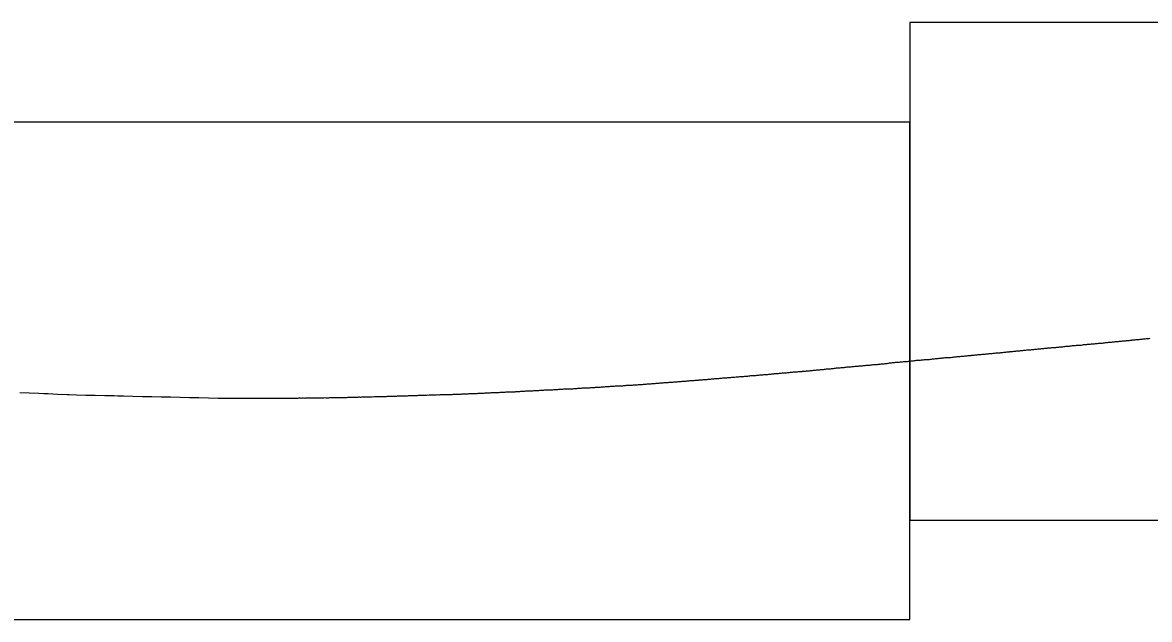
# Model space of a CAD drawing. Extents: x 2898 to 49495, y -15038 to -13538.
# Drawn here: x 42583 to 43716, y -14488 to -13888 of the extents above; entities that cross this region are included whole.
import ezdxf

# ---------------------------------------------------------------- set-up
doc = ezdxf.new("R2010")
doc.units = 0
doc.layers.add('RD_DDB_Profile_EX', color=7, linetype='Continuous')
doc.layers.add('RD_SHT_ShtClip', color=7, linetype='Continuous')

msp = doc.modelspace()

# ---------------------------------------------------------------- linework, layer by layer
at = {"layer": 'RD_DDB_Profile_EX'}
for points in [[(43589, -14218), (43590, -14217.8), (43591, -14217.7), (43592, -14217.7), (43593, -14217.6), (43594, -14217.4), (43594.3, -14217.4), (43595, -14217.4), (43596, -14217.3), (43597, -14217.3), (43598, -14217.1), (43599, -14217.1), (43600, -14217), (43601, -14216.9), (43602, -14216.8), (43603, -14216.7), (43604, -14216.5), (43605, -14216.4), (43606, -14216.3), (43607, -14216.3), (43608, -14216.1), (43609, -14216.1), (43610, -14216), (43611, -14215.9), (43612, -14215.8), (43613.3, -14215.7), (43614, -14215.6), (43615, -14215.5), (43616, -14215.4), (43617, -14215.3), (43618, -14215.2), (43619, -14215.1), (43620, -14215), (43621, -14215), (43622, -14215), (43623, -14214.8), (43624, -14214.7), (43625, -14214.6), (43626, -14214.5), (43627, -14214.4), (43628, -14214.3), (43629, -14214.3), (43630, -14214.1), (43631, -14214), (43632.2, -14213.9), (43633, -14213.8), (43634, -14213.7), (43635, -14213.7), (43636, -14213.6), (43637, -14213.5), (43638, -14213.3), (43639, -14213.2), (43640, -14213.1), (43641, -14213.1), (43641.7, -14213.1), (43642, -14213.1), (43643, -14212.8), (43644, -14212.8), (43645, -14212.8), (43646, -14212.7), (43647, -14212.6), (43648, -14212.6), (43649, -14212.5), (43650, -14212.2), (43651.2, -14212.1), (43652, -14212.1), (43653, -14212), (43654, -14211.9), (43655, -14211.8), (43656, -14211.8), (43657, -14211.6), (43658, -14211.5), (43659, -14211.4), (43660, -14211.3), (43660.6, -14211.3), (43661, -14211.3), (43662, -14211.2), (43663, -14211.2), (43664, -14211), (43665, -14210.9), (43666, -14210.8), (43667, -14210.7), (43668, -14210.6), (43669, -14210.6), (43670.1, -14210.4), (43671, -14210.3), (43672, -14210.2), (43673, -14210.1), (43674, -14210.1), (43675, -14209.8), (43676, -14209.8), (43677, -14209.7), (43678, -14209.6), (43679, -14209.5), (43679.6, -14209.4), (43680, -14209.4), (43681, -14209.4), (43682, -14209.2), (43683, -14209.2), (43684, -14209.1), (43685, -14209)], [(43685, -14209), (43686, -14208.8), (43687, -14208.7), (43688, -14208.6), (43689, -14208.5), (43690, -14208.4), (43691, -14208.4), (43692, -14208.3), (43693, -14208.2), (43694, -14208), (43695, -14208), (43696, -14207.9), (43697, -14207.8), (43698, -14207.6), (43698.5, -14207.6), (43699, -14207.5), (43700, -14207.5), (43701, -14207.4), (43702, -14207.3), (43703, -14207.2), (43704, -14207.1), (43705, -14207), (43706, -14206.9), (43707, -14206.8), (43708, -14206.7), (43709, -14206.6), (43710, -14206.5), (43711, -14206.4), (43712, -14206.3), (43713, -14206.2), (43714, -14206.2), (43715, -14206), (43716, -14205.9), (43717, -14205.8)], [(43399.5, -14236), (43400.5, -14235.9), (43401.5, -14235.7), (43402.5, -14235.7), (43403.5, -14235.6), (43404.5, -14235.5), (43404.9, -14235.5), (43405.5, -14235.4), (43406.5, -14235.3), (43407.5, -14235.2), (43408.5, -14235.1), (43409.5, -14235.1), (43410.5, -14234.9), (43411.5, -14234.9), (43412.5, -14234.7), (43413.5, -14234.6), (43414.5, -14234.5), (43415.5, -14234.5), (43416.5, -14234.4), (43417.5, -14234.3), (43418.5, -14234.2), (43419.5, -14234.1), (43420.5, -14234), (43421.5, -14233.9), (43422.5, -14233.8), (43423.5, -14233.7), (43423.8, -14233.7), (43424.5, -14233.6), (43425.5, -14233.5), (43426.5, -14233.5), (43427.5, -14233.4), (43428.5, -14233.3), (43429.5, -14233.2), (43430.5, -14233.1), (43431.5, -14233), (43432.5, -14232.9), (43433.5, -14232.9), (43434.5, -14232.7), (43435.5, -14232.7), (43436.5, -14232.5), (43437.5, -14232.4), (43438.5, -14232.3), (43439.5, -14232.2), (43440.5, -14232.3), (43441.5, -14232.2), (43442.5, -14232.1), (43442.8, -14232.1), (43443.5, -14232), (43444.5, -14231.8), (43445.5, -14231.7), (43446.5, -14231.6), (43447.5, -14231.6), (43448.5, -14231.4), (43449.5, -14231.4), (43450.5, -14231.3), (43451.5, -14231.3), (43452.5, -14231.2), (43453.5, -14231), (43454, -14230.7), (43455, -14230.6), (43456.1, -14230.5), (43457, -14230.4), (43458, -14230.3), (43459, -14230.2), (43460, -14230.1), (43461, -14230), (43461.7, -14230), (43462, -14230), (43463, -14229.9), (43464, -14229.8), (43465, -14229.7), (43466, -14229.6), (43467, -14229.5), (43468, -14229.4), (43469, -14229.2), (43470, -14229.1), (43471.2, -14229.1), (43472, -14229.1), (43473, -14229.1), (43474, -14228.8), (43475, -14228.8), (43476, -14228.7), (43477, -14228.5), (43478, -14228.4), (43479, -14228.4), (43480, -14228.3), (43480.7, -14228.2), (43481, -14228.1), (43482, -14228), (43483, -14227.9), (43484, -14227.9), (43485, -14227.8), (43486, -14227.7), (43487, -14227.6), (43488, -14227.5), (43489, -14227.4), (43490.1, -14227.3), (43491, -14227.3), (43492, -14227.2), (43493, -14227.1), (43494, -14227)], [(43494, -14227), (43495, -14227), (43496, -14226.9), (43497, -14226.7), (43498, -14226.6), (43499, -14226.5), (43499.6, -14226.4), (43500, -14226.4), (43501, -14226.3), (43502, -14226.2), (43503, -14226.1), (43504, -14226), (43505, -14225.9), (43506, -14225.8), (43507.2, -14225.7), (43508, -14225.6), (43509.1, -14225.5), (43510, -14225.4), (43511, -14225.3), (43512, -14225.3), (43513, -14225.2), (43514, -14225), (43515, -14225), (43516, -14225), (43517, -14225), (43518, -14224.8), (43518.6, -14224.7), (43519, -14224.7), (43520, -14224.6), (43521, -14224.5), (43522, -14224.4), (43523, -14224.2), (43524, -14224.1), (43525, -14224.1), (43526, -14224), (43527, -14223.9), (43528, -14223.7), (43529, -14223.7), (43530, -14223.8), (43531, -14223.4), (43532, -14223.4), (43533, -14223.4), (43534, -14223.3), (43535, -14223.2), (43536, -14223.1), (43537, -14223), (43537.5, -14222.9), (43538, -14222.9), (43539, -14222.8), (43540, -14222.7), (43541, -14222.6), (43542, -14222.6), (43543, -14222.4), (43544, -14222.3), (43545, -14222.2), (43546, -14222.1), (43547, -14222), (43548, -14221.9), (43549, -14221.9), (43550, -14221.8), (43551, -14221.7), (43552, -14221.6), (43553, -14221.5), (43554, -14221.4), (43555, -14221.3), (43556, -14221.2), (43556.4, -14221.2), (43557, -14221.2), (43558, -14221), (43559, -14220.9), (43560, -14220.9), (43561, -14220.7), (43562, -14220.6), (43563, -14220.5), (43564, -14220.4), (43565, -14220.3), (43566, -14220.3), (43567, -14220.2), (43568, -14220.1), (43569, -14220), (43570, -14219.9), (43571, -14219.7), (43572, -14219.7), (43573, -14219.6), (43574, -14219.5), (43575, -14219.3), (43575.4, -14219.3), (43576, -14219.2), (43577, -14219.1), (43578, -14219.1), (43579, -14219), (43580, -14218.9), (43581, -14218.8), (43582, -14218.7), (43583, -14218.6), (43584, -14218.5), (43585, -14218.5), (43586, -14218.3), (43587, -14218.2), (43588, -14218.2), (43589, -14218)], [(43304.5, -14244.4), (43305.5, -14244.4), (43306.5, -14244.3), (43307.5, -14244.2), (43308.5, -14244.1), (43309.5, -14244), (43310.2, -14243.9), (43310.5, -14243.9), (43311.5, -14243.9), (43312.5, -14243.8), (43313.5, -14243.7), (43314.5, -14243.6), (43315.5, -14243.4), (43316.5, -14243.4), (43317.5, -14243.3), (43318.5, -14243.2), (43319.6, -14243.1), (43320.5, -14243.1), (43321.5, -14243), (43322.5, -14242.9), (43323.5, -14242.9), (43324.5, -14242.7), (43325.5, -14242.6), (43326.5, -14242.5), (43327.5, -14242.5), (43328.5, -14242.4), (43329.1, -14242.3), (43329.5, -14242.3), (43330.5, -14242.2), (43331.5, -14242.1), (43332.5, -14242.1), (43333.5, -14242), (43334.5, -14241.9), (43335.5, -14241.8), (43336.5, -14241.7), (43337.5, -14241.6), (43338.6, -14241.5), (43339.5, -14241.4), (43340.5, -14241.3), (43341.5, -14241.2), (43342.5, -14241.1), (43343.5, -14241.1), (43344.5, -14241), (43345.5, -14240.8), (43346.5, -14240.8), (43347.5, -14240.7), (43348.1, -14240.7), (43348.5, -14240.6), (43349.5, -14240.5), (43350.5, -14240.4), (43351.5, -14240.4), (43352.5, -14240.3), (43353.5, -14240.2), (43354.5, -14240.1), (43355.5, -14240), (43356.5, -14239.9), (43357.5, -14239.8), (43358.5, -14239.7), (43359.5, -14239.6), (43360.5, -14239.5), (43361.5, -14239.5), (43362.5, -14239.4), (43363.5, -14239.3), (43364.5, -14239.3), (43365.5, -14239.1), (43366.5, -14239.1), (43367, -14239.1), (43367.5, -14239), (43368.5, -14238.9), (43369.5, -14238.9), (43370.5, -14238.8), (43371.5, -14238.7), (43372.5, -14238.5), (43373.5, -14238.4), (43374.5, -14238.4), (43375.5, -14238.3), (43376.5, -14238.2), (43377.5, -14238.1), (43378.5, -14238), (43379.5, -14237.9), (43380.5, -14237.8), (43381.5, -14237.7), (43382.5, -14237.6), (43383.5, -14237.5), (43384.5, -14237.5), (43385.5, -14237.3), (43385.9, -14237.3), (43386.5, -14237.3), (43387.5, -14237.2), (43388.5, -14237.1), (43389.5, -14237), (43390.5, -14236.9), (43391.5, -14236.7), (43392.5, -14236.7), (43393.5, -14236.6), (43394.5, -14236.5), (43395.5, -14236.4), (43396.5, -14236.3), (43397.5, -14236.2), (43398.5, -14236.1), (43399.5, -14236)], [(43207.5, -14252.1), (43208.5, -14252), (43209.5, -14252), (43210.5, -14251.9), (43211.5, -14251.7), (43212.5, -14251.7), (43213.5, -14251.7), (43214.5, -14251.6), (43215.5, -14251.5), (43216.5, -14251.4), (43217.5, -14251.3), (43218.5, -14251.2), (43219.5, -14251.2), (43220.5, -14251.1), (43221.5, -14251), (43222.5, -14250.9), (43223.5, -14250.9), (43224.5, -14250.7), (43224.9, -14250.7), (43225.5, -14250.6), (43226.5, -14250.6), (43227.5, -14250.5), (43228.5, -14250.4), (43229.5, -14250.4), (43230.5, -14250.3), (43231.5, -14250.3), (43232.5, -14250.2), (43233.5, -14250.1), (43234.5, -14250), (43235.5, -14249.9), (43236.5, -14249.9), (43237.5, -14249.8), (43238.5, -14249.7), (43239.5, -14249.6), (43240.5, -14249.6), (43241.5, -14249.5), (43242.5, -14249.4), (43243.5, -14249.3), (43243.9, -14249.3), (43244.5, -14249.3), (43245.5, -14249.2), (43246.5, -14249.1), (43247.5, -14249), (43248.5, -14248.9), (43249.5, -14248.9), (43250.5, -14248.8), (43251.5, -14248.7), (43252.5, -14248.6), (43253.5, -14248.5), (43254.5, -14248.4), (43255.5, -14248.4), (43256.5, -14248.3), (43257.5, -14248.2), (43258.5, -14248.2), (43259.5, -14248.1), (43260.5, -14248.1), (43261.5, -14248), (43262.5, -14247.9), (43262.8, -14247.8), (43263.5, -14247.7), (43264.5, -14247.6), (43265.5, -14247.6), (43266.5, -14247.5), (43267.5, -14247.4), (43268.5, -14247.3), (43269.5, -14247.2), (43270.5, -14247.2), (43271.5, -14247.1), (43272.5, -14247), (43273.5, -14247), (43274.5, -14246.9), (43275.5, -14246.8), (43276.5, -14246.6), (43277.5, -14246.6), (43278.5, -14246.5), (43279.5, -14246.4), (43280.5, -14246.3), (43281.8, -14246.2), (43282.5, -14246.2), (43283.5, -14246.1), (43284.5, -14246), (43285.5, -14245.9), (43286.5, -14245.8), (43287.5, -14245.7), (43288.5, -14245.7), (43289.5, -14245.6), (43290.5, -14245.5), (43291.5, -14245.5), (43292.5, -14245.3), (43293.5, -14245.3), (43294.5, -14245.2), (43295.5, -14245.1), (43296.5, -14245), (43297.5, -14245), (43298.5, -14244.9), (43299.5, -14244.8), (43300.7, -14244.6), (43301.5, -14244.6), (43302.5, -14244.6), (43303.5, -14244.5), (43304.5, -14244.4)], [(42580.8, -14260.2), (42590.3, -14260.6), (42599.8, -14261.1), (42605, -14261.3), (42605.4, -14261.3), (42609.3, -14261.5), (42618.7, -14262), (42628.2, -14262.4), (42630, -14262.5), (42630.3, -14262.5), (42637.7, -14262.7), (42647.1, -14262.9), (42655.1, -14263.1), (42656.6, -14263.1), (42666.1, -14263.3), (42675.6, -14263.5), (42679.3, -14263.6), (42680.1, -14263.6), (42685, -14263.7), (42694.5, -14263.9), (42704.2, -14264.2), (42705.1, -14264.2), (42713.4, -14264.4), (42722.9, -14264.6), (42729.3, -14264.7), (42730.1, -14264.7), (42732.4, -14264.8), (42741.9, -14265), (42751.3, -14265.2), (42754.4, -14265.3), (42755.1, -14265.3), (42760.8, -14265.4), (42770.3, -14265.6), (42780, -14265.9), (42780.5, -14265.9), (42781.5, -14265.9), (42782.5, -14265.9), (42783.5, -14265.9), (42784.5, -14265.9), (42785.5, -14265.9), (42786.5, -14265.9), (42787.5, -14265.9), (42788.5, -14265.9), (42789.5, -14265.9), (42790.5, -14265.9), (42791.5, -14266), (42792.5, -14266), (42793.5, -14265.9), (42794.5, -14265.9), (42795.5, -14265.9), (42796.5, -14266), (42797.5, -14266), (42798.7, -14266), (42799.5, -14266), (42800.5, -14266), (42801.5, -14266), (42802.5, -14266), (42803.5, -14266), (42804.5, -14266), (42805.5, -14266), (42806.5, -14265.9), (42807.5, -14265.9), (42808.2, -14265.9), (42808.5, -14265.9), (42809.5, -14266), (42810.5, -14266), (42811.5, -14266), (42812.5, -14266), (42813.5, -14266), (42814.5, -14266), (42815.5, -14266), (42816.5, -14266), (42817.6, -14266.1), (42818.5, -14266), (42819.5, -14266), (42820.5, -14266), (42821.5, -14266), (42822.5, -14265.9), (42823.5, -14265.9), (42824.5, -14266)], [(43015.5, -14262.2), (43016.5, -14262.1), (43017.5, -14262), (43018.5, -14262), (43019.5, -14262), (43020.5, -14262), (43021.5, -14262), (43022.5, -14261.9), (43023.5, -14261.9), (43024.5, -14261.9), (43025.5, -14261.8), (43026, -14261.7), (43026.5, -14261.7), (43027.5, -14261.7), (43028.5, -14261.7), (43029.5, -14261.7), (43030.5, -14261.6), (43031.5, -14261.6), (43032.5, -14261.5), (43033.5, -14261.4), (43034.5, -14261.4), (43035.5, -14261.5), (43036.5, -14261.4), (43037.5, -14261.3), (43038.5, -14261.2), (43039.5, -14261.2), (43040.5, -14261.2), (43041.5, -14261.1), (43042.5, -14261), (43043.5, -14261), (43044.5, -14261), (43045, -14261), (43045.5, -14260.9), (43046.5, -14260.9), (43047.5, -14260.9), (43048.5, -14260.8), (43049.5, -14260.7), (43050.5, -14260.7), (43051.5, -14260.6), (43052.5, -14260.6), (43053.5, -14260.6), (43054.5, -14260.5), (43055.5, -14260.5), (43056.5, -14260.4), (43057.5, -14260.4), (43058.5, -14260.4), (43059.5, -14260.3), (43060.5, -14260.3), (43061.5, -14260.2), (43062.5, -14260.2), (43063.5, -14260.1), (43063.9, -14260.1), (43064.5, -14260.1), (43065.5, -14260.1), (43066.5, -14260), (43067.5, -14260), (43068.5, -14260), (43069.5, -14259.8), (43070.5, -14259.8), (43071.5, -14259.8), (43072.5, -14259.7), (43073.5, -14259.7), (43074.5, -14259.6), (43075.5, -14259.6), (43076.5, -14259.5), (43077.5, -14259.5), (43078.5, -14259.5), (43079.5, -14259.4), (43080.5, -14259.3), (43081.5, -14259.3), (43082.5, -14259.2), (43082.8, -14259.2), (43083.5, -14259.2), (43084.5, -14259.1), (43085.5, -14259), (43086.5, -14258.9), (43087.5, -14258.9), (43088.5, -14258.9), (43089.5, -14258.8), (43090.5, -14258.7), (43091.5, -14258.7), (43092.5, -14258.7), (43093.5, -14258.5), (43094.5, -14258.5), (43095.5, -14258.5), (43096.5, -14258.5), (43097.5, -14258.4), (43098.5, -14258.4), (43099.5, -14258.3), (43100.5, -14258.3), (43101.8, -14258.2), (43102.5, -14258.2), (43103.5, -14258.1), (43104.5, -14258.1), (43105.5, -14258), (43106.5, -14258), (43107.5, -14257.9), (43108.5, -14257.8), (43109.5, -14257.8), (43110.5, -14257.7), (43111.5, -14257.7)], [(43111.5, -14257.7), (43112.5, -14257.7), (43113.5, -14257.6), (43114.5, -14257.6), (43115.5, -14257.5), (43116.5, -14257.5), (43117.5, -14257.4), (43118.5, -14257.4), (43119.5, -14257.2), (43120.7, -14257.2), (43121.5, -14257.2), (43122.5, -14257.1), (43123.5, -14257.1), (43124.5, -14257), (43125.5, -14256.9), (43126.5, -14256.9), (43127.5, -14256.8), (43128.5, -14256.8), (43129.5, -14256.8), (43130.5, -14256.7), (43131.5, -14256.6), (43132.5, -14256.6), (43133.5, -14256.5), (43134.5, -14256.5), (43135.5, -14256.5), (43136.5, -14256.5), (43137.5, -14256.3), (43138.5, -14256.3), (43139.7, -14256.2), (43140.5, -14256.2), (43141.5, -14256.1), (43142.5, -14256), (43143.5, -14256), (43144.5, -14255.9), (43145.5, -14255.9), (43146.5, -14255.8), (43147.5, -14255.8), (43148.5, -14255.7), (43149.2, -14255.7), (43149.5, -14255.7), (43150.5, -14255.7), (43151.5, -14255.6), (43152.5, -14255.5), (43153.5, -14255.5), (43154.5, -14255.4), (43155.5, -14255.3), (43156.5, -14255.3), (43157.5, -14255.2), (43158.6, -14255.2), (43159.5, -14255.1), (43160.5, -14255), (43161.5, -14255), (43162.5, -14255), (43163.5, -14254.9), (43164.5, -14254.9), (43165.5, -14254.8), (43166.5, -14254.7), (43167.5, -14254.6), (43168.1, -14254.6), (43168.5, -14254.6), (43169.5, -14254.4), (43170.5, -14254.4), (43171.5, -14254.3), (43172.5, -14254.3), (43173.5, -14254.2), (43174.5, -14254.1), (43175.5, -14254.1), (43176.5, -14254.1), (43177.6, -14254), (43178.5, -14253.9), (43179.5, -14253.8), (43180.5, -14253.7), (43181.5, -14253.8), (43182.5, -14253.7), (43183.5, -14253.6), (43184.5, -14253.6), (43185.5, -14253.5), (43186.5, -14253.5), (43187, -14253.5), (43187.5, -14253.4), (43188.5, -14253.3), (43189.5, -14253.2), (43190.5, -14253.1), (43191.5, -14253), (43192.5, -14253), (43193.5, -14253), (43194.5, -14253), (43195.5, -14252.9), (43196.5, -14252.8), (43197.5, -14252.7), (43198.5, -14252.7), (43199.5, -14252.6), (43200.5, -14252.6), (43201.5, -14252.5), (43202.5, -14252.4), (43203.5, -14252.4), (43204.5, -14252.3), (43205.5, -14252.2), (43206, -14252.2), (43206.5, -14252.2), (43207.5, -14252.1)], [(42824.5, -14266), (42825.5, -14266), (42826.5, -14266), (42827.1, -14266), (42827.5, -14266), (42828.5, -14265.9), (42829.5, -14265.9), (42830.5, -14266), (42831.5, -14266.1), (42832.5, -14266.1), (42833.5, -14265.9), (42834.5, -14265.9), (42835.5, -14265.9), (42836.6, -14266), (42837.5, -14266), (42838.5, -14266), (42839.5, -14265.9), (42840.5, -14265.9), (42841.5, -14265.9), (42842.5, -14265.9), (42843.5, -14265.9), (42844.5, -14265.9), (42845.5, -14266), (42846.1, -14266), (42846.5, -14265.9), (42847.5, -14265.9), (42848.5, -14266), (42849.5, -14266), (42850.5, -14266), (42851.5, -14266), (42852.5, -14265.9), (42853.5, -14265.9), (42854.5, -14265.9), (42855.5, -14266), (42856.5, -14265.9), (42857.5, -14265.9), (42858.5, -14265.9), (42859.5, -14265.9), (42860.5, -14265.9), (42861.5, -14265.8), (42862.5, -14265.8), (42863.5, -14265.9), (42864.5, -14265.8), (42865, -14265.8), (42865.5, -14265.8), (42866.5, -14265.9), (42867.5, -14265.8), (42868.5, -14265.8), (42869.5, -14265.7), (42870.5, -14265.8), (42871.5, -14265.8), (42872.5, -14265.8), (42873.5, -14265.7), (42874.5, -14265.7), (42875.5, -14265.7), (42876.5, -14265.7), (42877.5, -14265.7), (42878.5, -14265.7), (42879.5, -14265.7), (42880.5, -14265.7), (42881.5, -14265.6), (42882.5, -14265.6), (42883.5, -14265.6), (42883.9, -14265.6), (42884.5, -14265.6), (42885.5, -14265.6), (42886.5, -14265.6), (42887.5, -14265.5), (42888.5, -14265.6), (42889.5, -14265.6), (42890.5, -14265.6), (42891.5, -14265.6), (42892.5, -14265.5), (42893.5, -14265.5), (42894.5, -14265.4), (42895.5, -14265.4), (42896.5, -14265.5), (42897.5, -14265.4), (42898.5, -14265.3), (42899.5, -14265.4), (42900.5, -14265.3), (42901.5, -14265.3), (42902.5, -14265.3), (42902.9, -14265.3), (42903.5, -14265.3), (42904.5, -14265.2), (42905.5, -14265.2), (42906.5, -14265.2), (42907.5, -14265.2), (42908.5, -14265.2), (42909.5, -14265.2), (42910.5, -14265.1), (42911.5, -14265.1), (42912.5, -14265.1), (42913.5, -14265.1), (42914.5, -14265.1), (42915.5, -14265.1), (42916.5, -14265), (42917.5, -14265), (42918.5, -14265), (42919.5, -14264.9)], [(42919.5, -14264.9), (42920.5, -14264.9), (42921.5, -14264.8), (42921.8, -14264.8), (42922.5, -14264.9), (42923.5, -14264.9), (42924.5, -14264.8), (42925.5, -14264.8), (42926.5, -14264.8), (42927.5, -14264.8), (42928.5, -14264.8), (42929.5, -14264.8), (42930.5, -14264.7), (42931.5, -14264.7), (42932.5, -14264.6), (42933.5, -14264.6), (42934.5, -14264.6), (42935.5, -14264.5), (42936.5, -14264.6), (42937.5, -14264.5), (42938.5, -14264.4), (42939.5, -14264.4), (42940.8, -14264.4), (42941.5, -14264.4), (42942.5, -14264.4), (42943.5, -14264.4), (42944.5, -14264.3), (42945.5, -14264.3), (42946.5, -14264.3), (42947.5, -14264.3), (42948.5, -14264.3), (42949.5, -14264.2), (42950.5, -14264.1), (42951.5, -14264.1), (42952.5, -14264.1), (42953.5, -14264), (42954.5, -14264), (42955.5, -14264.1), (42956.5, -14264), (42957.5, -14264), (42958.5, -14264), (42959.7, -14263.9), (42960.5, -14263.8), (42961.5, -14263.8), (42962.5, -14263.8), (42963.5, -14263.7), (42964.5, -14263.7), (42965.5, -14263.7), (42966.5, -14263.7), (42967.5, -14263.6), (42968.5, -14263.6), (42969.2, -14263.6), (42969.5, -14263.6), (42970.5, -14263.6), (42971.5, -14263.5), (42972.5, -14263.5), (42973.5, -14263.5), (42974.5, -14263.5), (42975.5, -14263.5), (42976.5, -14263.4), (42977.5, -14263.3), (42978.7, -14263.3), (42979.5, -14263.2), (42980.5, -14263.2), (42981.5, -14263.1), (42982.5, -14263.1), (42983.5, -14263), (42984.5, -14263), (42985.5, -14263), (42986.5, -14263), (42987.5, -14263), (42988.1, -14263), (42988.5, -14262.9), (42989.5, -14262.9), (42990.5, -14262.8), (42991.5, -14262.9), (42992.5, -14262.8), (42993.5, -14262.8), (42994.5, -14262.7), (42995.5, -14262.7), (42996.5, -14262.7), (42997.6, -14262.7), (42998.5, -14262.7), (42999.5, -14262.6), (43000.5, -14262.5), (43001.5, -14262.6), (43002.5, -14262.6), (43003.5, -14262.5), (43004.5, -14262.5), (43005.5, -14262.5), (43006.5, -14262.4), (43007.1, -14262.4), (43007.5, -14262.4), (43008.5, -14262.4), (43009.5, -14262.3), (43010.5, -14262.3), (43011.5, -14262.3), (43012.5, -14262.2), (43013.5, -14262.2), (43014.5, -14262.2), (43015.5, -14262.2)]]:
    msp.add_lwpolyline(points, dxfattribs=at)
at = {"layer": 'RD_SHT_ShtClip'}
for points in [[(43475.4, -13888.5), (43475.4, -14388.5), (44975.4, -14388.5), (44975.4, -14388.5), (44975.4, -13888.5), (44975.4, -13888.5)], [(41975.4, -13988.5), (41975.4, -14488.5), (43475.4, -14488.5), (43475.4, -14488.5), (43475.4, -13988.5), (43475.4, -13988.5)]]:
    msp.add_lwpolyline(points, close=True, dxfattribs=at)

doc.saveas('drawing.dxf')
